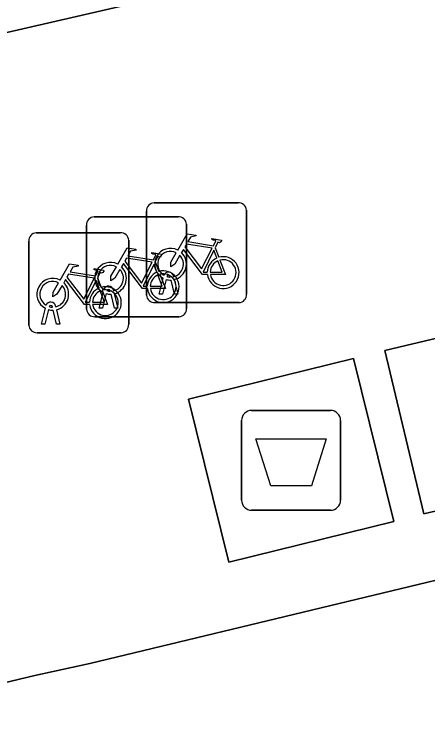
# Model space of a CAD drawing. Extents: x 158031 to 159244, y 380104 to 381214.
# Drawn here: x 158765.83 to 158769.97, y 381103.17 to 381110.31 of the extents above; entities that cross this region are included whole.
import ezdxf

# ---------------------------------------------------------------- set-up
doc = ezdxf.new("R2010")
doc.units = 0
for name, color, linetype in [('IMGEO_Afval_apart_plaats', 7, 'Continuous'), ('IMGEO_Fietsenrek', 7, 'Continuous'), ('IMGEO_Rijbaan_lokaal_open', 7, 'Continuous'), ('IMGEO_Voetpad_gesloten', 7, 'Continuous'), ('IMGEO_Voetpad_open', 7, 'Continuous')]:
    doc.layers.add(name, color=color, linetype=linetype)

msp = doc.modelspace()

# ---------------------------------------------------------------- linework, layer by layer
at = {"layer": 'IMGEO_Afval_apart_plaats'}
for p, q in [((158768.2091, 381106.3405), (158768.9989, 381106.3405)), ((158768.9989, 381106.3405), (158768.2091, 381106.3405)), ((158768.1091, 381105.4415), (158768.1091, 381106.2405)), ((158768.1091, 381106.2405), (158768.1091, 381105.4415)), ((158769.0989, 381106.2405), (158769.0989, 381105.4415)), ((158769.0989, 381105.4415), (158769.0989, 381106.2405)), ((158768.9989, 381105.3415), (158768.2091, 381105.3415)), ((158768.2091, 381105.3415), (158768.9989, 381105.3415))]:
    msp.add_line(p, q, dxfattribs=at)
msp.add_lwpolyline([(158768.2518, 381106.0554), (158768.9562, 381106.0554), (158768.8074, 381105.5845), (158768.4006, 381105.5845), (158768.2518, 381106.0554)], dxfattribs=at)
for centre, start, end in [((158768.2091, 381106.2405), 90, 180), ((158768.2091, 381106.2405), 90, 180), ((158768.9989, 381106.2405), 0, 90), ((158768.9989, 381106.2405), 360, 90), ((158768.2091, 381105.4415), 180, 270), ((158768.2091, 381105.4415), 180, 270), ((158768.9989, 381105.4415), 270, 0), ((158768.9989, 381105.4415), 270, 0)]:
    msp.add_arc(centre, 0.1, start, end, dxfattribs=at)
at = {"layer": 'IMGEO_Fietsenrek'}
for p, q in [((158767.2329, 381108.4185), (158768.0738, 381108.4185)), ((158768.0738, 381108.4185), (158767.2329, 381108.4185)), ((158767.1585, 381107.4939), (158767.1585, 381108.3348)), ((158767.1585, 381108.3348), (158767.1585, 381107.4939)), ((158768.1575, 381108.3441), (158768.1575, 381107.5032)), ((158768.1575, 381107.5032), (158768.1575, 381108.3441)), ((158766.6329, 381108.2775), (158767.4738, 381108.2775)), ((158767.4738, 381108.2775), (158766.6329, 381108.2775)), ((158766.5585, 381107.3529), (158766.5585, 381108.1938)), ((158766.5585, 381108.1938), (158766.5585, 381107.3529)), ((158767.5575, 381108.2031), (158767.5575, 381107.3622)), ((158767.5575, 381107.3622), (158767.5575, 381108.2031)), ((158766.0549, 381108.1175), (158766.8958, 381108.1175)), ((158766.8958, 381108.1175), (158766.0549, 381108.1175)), ((158766.9795, 381108.0431), (158766.9795, 381107.2022)), ((158766.9795, 381107.2022), (158766.9795, 381108.0431)), ((158765.9805, 381107.1929), (158765.9805, 381108.0338)), ((158765.9805, 381108.0338), (158765.9805, 381107.1929)), ((158767.8452, 381107.9682), (158767.8815, 381107.873)), ((158767.2452, 381107.8272), (158767.2815, 381107.732)), ((158767.4266, 381107.6864), (158767.4284, 381107.6785)), ((158766.6672, 381107.6672), (158766.7035, 381107.572)), ((158767.2855, 381107.5033), (158767.3238, 381107.6633)), ((158767.3542, 381107.6511), (158767.3189, 381107.5033)), ((158767.3959, 381107.6749), (158767.3949, 381107.6792)), ((158767.437, 381107.5033), (158767.4031, 381107.645)), ((158767.4354, 381107.6493), (158767.4704, 381107.5033)), ((158766.8266, 381107.5454), (158766.8284, 381107.5375)), ((158766.6855, 381107.3623), (158766.7238, 381107.5223)), ((158766.7542, 381107.5101), (158766.7189, 381107.3623)), ((158766.7959, 381107.5339), (158766.7949, 381107.5382)), ((158766.837, 381107.3623), (158766.8031, 381107.504)), ((158766.8354, 381107.5083), (158766.8704, 381107.3623)), ((158767.3189, 381107.5033), (158767.2855, 381107.5033)), ((158767.4704, 381107.5033), (158767.437, 381107.5033)), ((158768.0831, 381107.4195), (158767.2422, 381107.4195)), ((158767.2422, 381107.4195), (158768.0831, 381107.4195)), ((158766.1075, 381107.2023), (158766.1458, 381107.3623)), ((158766.1762, 381107.3501), (158766.1409, 381107.2023)), ((158766.2179, 381107.3739), (158766.2169, 381107.3782)), ((158766.259, 381107.2023), (158766.2251, 381107.344)), ((158766.2486, 381107.3854), (158766.2504, 381107.3775)), ((158766.2574, 381107.3483), (158766.2924, 381107.2023)), ((158766.7189, 381107.3623), (158766.6855, 381107.3623)), ((158766.8704, 381107.3623), (158766.837, 381107.3623)), ((158767.4831, 381107.2785), (158766.6422, 381107.2785)), ((158766.6422, 381107.2785), (158767.4831, 381107.2785)), ((158766.1409, 381107.2023), (158766.1075, 381107.2023)), ((158766.2924, 381107.2023), (158766.259, 381107.2023)), ((158766.9051, 381107.1185), (158766.0642, 381107.1185)), ((158766.0642, 381107.1185), (158766.9051, 381107.1185))]:
    msp.add_line(p, q, dxfattribs=at)
for points in [[(158767.4711, 381107.9452), (158767.5658, 381108.1087), (158767.652, 381108.0949), (158767.6537, 381108.0862), (158767.5976, 381108.0753), (158767.5714, 381108.03), (158767.8266, 381107.9892)], [(158767.8266, 381107.9892), (158767.8516, 381108.038), (158767.8465, 381108.042), (158767.8233, 381108.0457), (158767.8106, 381108.0532), (158767.8096, 381108.0563), (158767.8118, 381108.0609), (158767.9066, 381108.0458), (158767.9089, 381108.0355), (158767.8995, 381108.0231), (158767.8871, 381108.0167), (158767.8726, 381108.0229), (158767.8452, 381107.9682)], [(158767.8137, 381107.964), (158767.5569, 381108.005), (158767.5402, 381107.9762), (158767.7072, 381107.7559), (158767.8137, 381107.964)], [(158766.8711, 381107.8042), (158766.9658, 381107.9677), (158767.052, 381107.9539), (158767.0537, 381107.9452), (158766.9976, 381107.9343), (158766.9714, 381107.889), (158767.2266, 381107.8482)], [(158767.2266, 381107.8482), (158767.2516, 381107.897), (158767.2465, 381107.901), (158767.2233, 381107.9047), (158767.2106, 381107.9122), (158767.2096, 381107.9153), (158767.2118, 381107.9199), (158767.3066, 381107.9048), (158767.3089, 381107.8945), (158767.2995, 381107.8821), (158767.2871, 381107.8757), (158767.2726, 381107.8819), (158767.2452, 381107.8272)], [(158767.4918, 381107.8927), (158767.4402, 381107.8035), (158767.4003, 381107.7775), (158767.4015, 381107.825), (158767.456, 381107.9192)], [(158767.7668, 381107.7005), (158767.7171, 381107.7006), (158767.5264, 381107.9523), (158767.5074, 381107.9195)], [(158767.8617, 381107.866), (158767.8324, 381107.9428), (158767.723, 381107.7247), (158767.7657, 381107.7246)], [(158767.2137, 381107.823), (158766.9569, 381107.864), (158766.9402, 381107.8352), (158767.1072, 381107.6149), (158767.2137, 381107.823)], [(158767.7957, 381107.7245), (158767.9156, 381107.7243), (158767.8724, 381107.8379)], [(158767.8922, 381107.8448), (158767.9472, 381107.7002), (158767.7971, 381107.7005)], [(158766.2931, 381107.6442), (158766.3878, 381107.8077), (158766.474, 381107.7939), (158766.4757, 381107.7852), (158766.4196, 381107.7743), (158766.3934, 381107.729), (158766.6486, 381107.6882)], [(158766.6486, 381107.6882), (158766.6736, 381107.737), (158766.6685, 381107.741), (158766.6453, 381107.7447), (158766.6326, 381107.7522), (158766.6316, 381107.7553), (158766.6338, 381107.7599), (158766.7286, 381107.7448), (158766.7309, 381107.7345), (158766.7215, 381107.7221), (158766.7091, 381107.7157), (158766.6946, 381107.7219), (158766.6672, 381107.6672)], [(158766.8918, 381107.7517), (158766.8402, 381107.6625), (158766.8003, 381107.6365), (158766.8015, 381107.684), (158766.856, 381107.7782)], [(158767.1668, 381107.5595), (158767.1171, 381107.5596), (158766.9264, 381107.8113), (158766.9074, 381107.7785)], [(158767.2617, 381107.725), (158767.2324, 381107.8018), (158767.123, 381107.5837), (158767.1657, 381107.5836)], [(158766.6357, 381107.663), (158766.3789, 381107.704), (158766.3622, 381107.6752), (158766.5292, 381107.4549), (158766.6357, 381107.663)], [(158767.1957, 381107.5835), (158767.3156, 381107.5833), (158767.2724, 381107.6969)], [(158767.2922, 381107.7038), (158767.3472, 381107.5592), (158767.1971, 381107.5595)], [(158766.3138, 381107.5917), (158766.2622, 381107.5025), (158766.2223, 381107.4765), (158766.2235, 381107.524), (158766.278, 381107.6182)], [(158766.5888, 381107.3995), (158766.5391, 381107.3996), (158766.3484, 381107.6513), (158766.3294, 381107.6185)], [(158766.6837, 381107.565), (158766.6544, 381107.6418), (158766.545, 381107.4237), (158766.5877, 381107.4236)], [(158766.7142, 381107.5438), (158766.7692, 381107.3992), (158766.6191, 381107.3995)], [(158766.6177, 381107.4235), (158766.7376, 381107.4233), (158766.6944, 381107.5369)]]:
    msp.add_lwpolyline(points, dxfattribs=at)
for centre, radius, start, end in [((158767.2362, 381108.3406), 0.0779, 92.4484, 184.28452), ((158767.2362, 381108.3406), 0.0779, 92.4484, 184.28452), ((158768.0796, 381108.3408), 0.0779, 2.4484, 94.28452), ((158768.0796, 381108.3408), 0.0779, 2.4484, 94.28452), ((158766.6362, 381108.1996), 0.0779, 92.4484, 184.28452), ((158766.6362, 381108.1996), 0.0779, 92.4484, 184.28452), ((158767.4796, 381108.1998), 0.0779, 2.4484, 94.28452), ((158767.4796, 381108.1998), 0.0779, 2.4484, 94.28452), ((158766.0582, 381108.0396), 0.0779, 92.4484, 184.28452), ((158766.0582, 381108.0396), 0.0779, 92.4484, 184.28452), ((158766.9016, 381108.0398), 0.0779, 2.4484, 94.28452), ((158766.9016, 381108.0398), 0.0779, 2.4484, 94.28452), ((158767.3981, 381107.8039), 0.159, 62.67661, 242.13685), ((158767.3981, 381107.8039), 0.129, 63.31916, 238.90302), ((158767.3981, 381107.8039), 0.159, 283.5766, 46.60424), ((158767.3981, 381107.8039), 0.129, 283.60429, 43.43025), ((158767.9247, 381107.7199), 0.159, 113.3408, 178.32165), ((158767.9247, 381107.7199), 0.159, 187.0065, 105.77075), ((158767.9247, 381107.7199), 0.129, 113.92302, 177.95563), ((158767.9247, 381107.7199), 0.129, 188.67146, 104.58832), ((158766.7981, 381107.6629), 0.159, 62.67661, 242.13685), ((158766.7981, 381107.6629), 0.129, 63.31916, 238.90302), ((158766.7981, 381107.6629), 0.159, 283.5766, 46.60424), ((158766.7981, 381107.6629), 0.129, 283.60429, 43.43025), ((158767.3247, 381107.5789), 0.159, 113.3408, 178.32165), ((158767.3247, 381107.5789), 0.159, 187.0065, 105.77075), ((158767.3247, 381107.5789), 0.129, 113.92302, 177.95563), ((158767.3247, 381107.5789), 0.129, 188.67146, 104.58832), ((158767.3779, 381107.6753), 0.0499, 12.8025, 158.69338), ((158767.3779, 381107.6753), 0.0174, 12.8025, 163.45023), ((158766.2201, 381107.5029), 0.159, 62.67661, 242.13685), ((158766.2201, 381107.5029), 0.129, 63.31916, 238.90302), ((158766.2201, 381107.5029), 0.159, 283.5766, 46.60424), ((158767.3981, 381107.8039), 0.159, 253.99666, 271.78671), ((158767.3981, 381107.8039), 0.129, 253.41502, 269.02044), ((158766.2201, 381107.5029), 0.129, 283.60429, 43.43025), ((158766.7467, 381107.4189), 0.159, 113.3408, 178.32165), ((158766.7467, 381107.4189), 0.159, 187.0065, 105.77075), ((158766.7467, 381107.4189), 0.129, 188.67146, 104.58832), ((158766.7779, 381107.5343), 0.0499, 12.8025, 158.69338), ((158766.7779, 381107.5343), 0.0174, 12.8025, 163.45023), ((158766.7467, 381107.4189), 0.129, 113.92302, 177.95563), ((158766.7981, 381107.6629), 0.159, 253.99666, 271.78671), ((158766.7981, 381107.6629), 0.129, 253.41502, 269.02044), ((158767.2364, 381107.4972), 0.0779, 182.4484, 274.28452), ((158767.2364, 381107.4972), 0.0779, 182.4484, 274.28452), ((158768.0798, 381107.4974), 0.0779, 272.4484, 4.28452), ((158768.0798, 381107.4974), 0.0779, 272.4484, 4.28452), ((158766.1999, 381107.3743), 0.0499, 12.8025, 158.69338), ((158766.2201, 381107.5029), 0.159, 253.99666, 271.78671), ((158766.1999, 381107.3743), 0.0174, 12.8025, 163.45023), ((158766.2201, 381107.5029), 0.129, 253.41502, 269.02044), ((158766.6364, 381107.3562), 0.0779, 182.4484, 274.28452), ((158766.6364, 381107.3562), 0.0779, 182.4484, 274.28452), ((158767.4798, 381107.3564), 0.0779, 272.4484, 4.28452), ((158767.4798, 381107.3564), 0.0779, 272.4484, 4.28452), ((158766.0584, 381107.1962), 0.0779, 182.4484, 274.28452), ((158766.0584, 381107.1962), 0.0779, 182.4484, 274.28452), ((158766.9018, 381107.1964), 0.0779, 272.4484, 4.28452), ((158766.9018, 381107.1964), 0.0779, 272.4484, 4.28452)]:
    msp.add_arc(centre, radius, start, end, dxfattribs=at)
at = {"layer": 'IMGEO_Rijbaan_lokaal_open'}
for points in [[(158749.595, 381144.398), (158758.112, 381108.371), (158759.387, 381108.621), (158762.05, 381109.23), (158765.202, 381109.992), (158765.466, 381110.056), (158769.258, 381110.931), (158784.35, 381114.508), (158818.642, 381122.665), (158815.439, 381135.916)], [(158792.521, 381102.764), (158814.076, 381107.969), (158817.655, 381108.838), (158816.055, 381115.592), (158786.071, 381108.489), (158785.072, 381108.25), (158780.282, 381107.103), (158766.592, 381103.807), (158766.042, 381103.686), (158759.475, 381102.116)]]:
    msp.add_lwpolyline(points, dxfattribs=at)
at = {"layer": 'IMGEO_Voetpad_gesloten'}
for points in [[(158771.183, 381107.329), (158769.543, 381106.939), (158769.932, 381105.304), (158771.572, 381105.694)], [(158769.228, 381106.86), (158767.577, 381106.452), (158767.98, 381104.821), (158769.631, 381105.229)]]:
    msp.add_lwpolyline(points, close=True, dxfattribs=at)
at = {"layer": 'IMGEO_Voetpad_open'}
for points in [[(158780.282, 381107.103), (158785.072, 381108.25), (158786.071, 381108.489), (158816.055, 381115.592), (158817.082, 381115.775), (158818.088, 381116.048), (158819.066, 381116.411), (158820.008, 381116.86), (158819.206, 381118.709), (158785.394, 381110.661), (158784.35, 381114.508), (158769.258, 381110.931), (158765.466, 381110.056), (158765.202, 381109.992), (158762.05, 381109.23), (158759.387, 381108.621), (158758.112, 381108.371), (158753.981, 381107.372), (158751.389, 381106.745), (158752.171, 381103.533), (158749.286, 381099.049)], [(158759.475, 381102.116), (158766.042, 381103.686), (158766.592, 381103.807), (158780.282, 381107.103)]]:
    msp.add_lwpolyline(points, dxfattribs=at)
for points in [[(158771.183, 381107.329), (158771.572, 381105.694), (158769.932, 381105.304), (158769.543, 381106.939)], [(158769.228, 381106.86), (158769.631, 381105.229), (158767.98, 381104.821), (158767.577, 381106.452)]]:
    msp.add_lwpolyline(points, close=True, dxfattribs=at)

doc.saveas('drawing.dxf')
